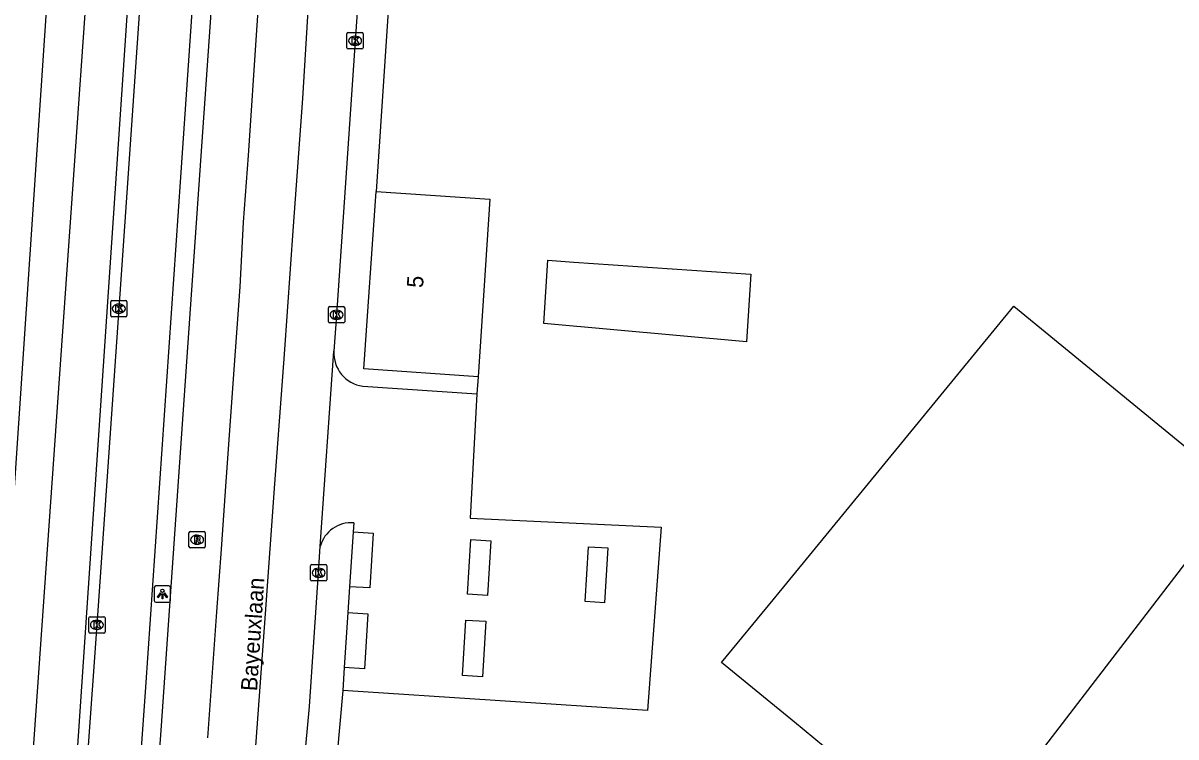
# Model space of a CAD drawing. Extents: x 160158 to 160921, y 381517 to 382041.
# Drawn here: x 160525.6 to 160596.6, y 381843.4 to 381887.4 of the extents above; entities that cross this region are included whole.
import ezdxf

# ---------------------------------------------------------------- set-up
doc = ezdxf.new("R2010")
doc.units = 0
for name, color, linetype in [('IMGEO_Berm_groen', 7, 'Continuous'), ('IMGEO_Hek', 7, 'Continuous'), ('IMGEO_Kolk', 7, 'Continuous'), ('IMGEO_Lichtpunt', 7, 'Continuous'), ('IMGEO_Openbare_ruimte_label', 7, 'Continuous'), ('IMGEO_Pand', 7, 'Continuous'), ('IMGEO_Pand_nummerreeks', 7, 'Continuous'), ('IMGEO_Rijbaan_lokaal_open', 7, 'Continuous'), ('IMGEO_Rijbaan_regionaal_gesloten', 7, 'Continuous'), ('IMGEO_Rioolput', 7, 'Continuous'), ('IMGEO_Voetpad_open', 7, 'Continuous')]:
    doc.layers.add(name, color=color, linetype=linetype)

msp = doc.modelspace()

# ---------------------------------------------------------------- linework, layer by layer
at = {"layer": 'IMGEO_Berm_groen'}
for points in [[(160528.389, 381833.774), (160534.614, 381926.093), (160532.965, 381928.317)], [(160532.014, 381924.443), (160531.525, 381926.029), (160530.481, 381926.358), (160529.573, 381925.76), (160523.404, 381833.99)], [(160525.658, 381833.963), (160532.014, 381924.443)]]:
    msp.add_lwpolyline(points, dxfattribs=at)
at = {"layer": 'IMGEO_Hek'}
msp.add_lwpolyline([(160559.501, 381872.653), (160570.392, 381871.901), (160570.13, 381867.75), (160557.656, 381868.871), (160557.901, 381872.763), (160559.501, 381872.653)], dxfattribs=at)
at = {"layer": 'IMGEO_Kolk'}
for p, q in [((160545.55, 381885.848), (160545.55, 381886.7)), ((160545.625, 381886.774), (160546.477, 381886.774)), ((160546.038, 381886.554), (160546.063, 381886.554)), ((160546.551, 381886.7), (160546.551, 381885.848)), ((160546.477, 381885.774), (160545.625, 381885.774)), ((160546.061, 381885.994), (160546.036, 381885.994)), ((160531.017, 381869.361), (160531.017, 381870.213)), ((160531.092, 381870.287), (160531.944, 381870.287)), ((160531.505, 381870.067), (160531.53, 381870.067)), ((160532.018, 381870.213), (160532.018, 381869.361)), ((160544.486, 381869.913), (160545.338, 381869.913)), ((160531.944, 381869.287), (160531.092, 381869.287)), ((160531.528, 381869.507), (160531.503, 381869.507)), ((160544.411, 381868.987), (160544.411, 381869.839)), ((160544.899, 381869.693), (160544.924, 381869.693)), ((160545.412, 381869.839), (160545.412, 381868.987)), ((160545.338, 381868.913), (160544.486, 381868.913)), ((160544.922, 381869.133), (160544.897, 381869.133)), ((160543.312, 381853.109), (160543.312, 381853.961)), ((160543.387, 381854.035), (160544.239, 381854.035)), ((160543.8, 381853.815), (160543.825, 381853.815)), ((160544.313, 381853.961), (160544.313, 381853.109)), ((160544.239, 381853.035), (160543.387, 381853.035)), ((160543.823, 381853.255), (160543.798, 381853.255)), ((160529.67, 381849.901), (160529.67, 381850.753)), ((160529.745, 381850.827), (160530.597, 381850.827)), ((160530.671, 381850.753), (160530.671, 381849.901)), ((160530.181, 381850.047), (160530.156, 381850.047)), ((160530.158, 381850.607), (160530.183, 381850.607)), ((160530.597, 381849.827), (160529.745, 381849.827))]:
    msp.add_line(p, q, dxfattribs=at)
for points in [[(160545.55, 381885.848), (160545.55, 381886.7)], [(160545.625, 381886.774), (160546.477, 381886.774)], [(160545.871, 381886.474), (160545.994, 381886.474), (160545.994, 381886.323), (160546.124, 381886.474), (160546.288, 381886.474), (160546.142, 381886.323), (160546.295, 381886.074), (160546.143, 381886.074), (160546.058, 381886.238), (160545.994, 381886.171), (160545.994, 381886.074), (160545.871, 381886.074), (160545.871, 381886.474)], [(160546.551, 381886.7), (160546.551, 381885.848)], [(160546.477, 381885.774), (160545.625, 381885.774)], [(160531.017, 381869.361), (160531.017, 381870.213)], [(160531.092, 381870.287), (160531.944, 381870.287)], [(160531.338, 381869.987), (160531.461, 381869.987), (160531.461, 381869.836), (160531.591, 381869.987), (160531.755, 381869.987), (160531.609, 381869.836), (160531.762, 381869.587), (160531.61, 381869.587), (160531.525, 381869.751), (160531.461, 381869.684), (160531.461, 381869.587), (160531.338, 381869.587), (160531.338, 381869.987)], [(160532.018, 381870.213), (160532.018, 381869.361)], [(160544.486, 381869.913), (160545.338, 381869.913)], [(160531.944, 381869.287), (160531.092, 381869.287)], [(160544.411, 381868.987), (160544.411, 381869.839)], [(160544.732, 381869.613), (160544.855, 381869.613), (160544.855, 381869.462), (160544.985, 381869.613), (160545.149, 381869.613), (160545.003, 381869.462), (160545.156, 381869.213), (160545.004, 381869.213), (160544.919, 381869.377), (160544.855, 381869.31), (160544.855, 381869.213), (160544.732, 381869.213), (160544.732, 381869.613)], [(160545.412, 381869.839), (160545.412, 381868.987)], [(160545.338, 381868.913), (160544.486, 381868.913)], [(160543.312, 381853.109), (160543.312, 381853.961)], [(160543.387, 381854.035), (160544.239, 381854.035)], [(160543.633, 381853.735), (160543.756, 381853.735), (160543.756, 381853.584), (160543.886, 381853.735), (160544.05, 381853.735), (160543.904, 381853.584), (160544.057, 381853.335), (160543.905, 381853.335), (160543.82, 381853.499), (160543.756, 381853.432), (160543.756, 381853.335), (160543.633, 381853.335), (160543.633, 381853.735)], [(160544.313, 381853.961), (160544.313, 381853.109)], [(160544.239, 381853.035), (160543.387, 381853.035)], [(160529.67, 381849.901), (160529.67, 381850.753)], [(160529.745, 381850.827), (160530.597, 381850.827)], [(160530.671, 381850.753), (160530.671, 381849.901)], [(160529.991, 381850.527), (160530.114, 381850.527), (160530.114, 381850.376), (160530.244, 381850.527), (160530.408, 381850.527), (160530.262, 381850.376), (160530.415, 381850.127), (160530.263, 381850.127), (160530.178, 381850.291), (160530.114, 381850.224), (160530.114, 381850.127), (160529.991, 381850.127), (160529.991, 381850.527)], [(160530.597, 381849.827), (160529.745, 381849.827)]]:
    msp.add_lwpolyline(points, dxfattribs=at)
for centre, start, end in [((160545.627, 381886.698), 91.55205, 178.44795), ((160545.627, 381886.698), 91.55205, 178.44795), ((160546.475, 381886.698), 1.55205, 88.44795), ((160546.475, 381886.698), 1.55205, 88.44795), ((160545.627, 381885.85), 181.55205, 268.44795), ((160545.627, 381885.85), 181.55205, 268.44795), ((160546.475, 381885.85), 271.55205, 358.44795), ((160546.475, 381885.85), 271.55205, 358.44795), ((160531.094, 381870.211), 91.55205, 178.44795), ((160531.094, 381870.211), 91.55205, 178.44795), ((160531.942, 381870.211), 1.55205, 88.44795), ((160531.942, 381870.211), 1.55205, 88.44795), ((160544.488, 381869.837), 91.55205, 178.44795), ((160544.488, 381869.837), 91.55205, 178.44795), ((160545.336, 381869.837), 1.55205, 88.44795), ((160545.336, 381869.837), 1.55205, 88.44795), ((160531.094, 381869.363), 181.55205, 268.44795), ((160531.094, 381869.363), 181.55205, 268.44795), ((160531.942, 381869.363), 271.55205, 358.44795), ((160531.942, 381869.363), 271.55205, 358.44795), ((160544.488, 381868.989), 181.55205, 268.44795), ((160544.488, 381868.989), 181.55205, 268.44795), ((160545.336, 381868.989), 271.55205, 358.44795), ((160545.336, 381868.989), 271.55205, 358.44795), ((160543.389, 381853.959), 91.55205, 178.44795), ((160543.389, 381853.959), 91.55205, 178.44795), ((160544.237, 381853.959), 1.55205, 88.44795), ((160544.237, 381853.959), 1.55205, 88.44795), ((160543.389, 381853.111), 181.55205, 268.44795), ((160543.389, 381853.111), 181.55205, 268.44795), ((160544.237, 381853.111), 271.55205, 358.44795), ((160544.237, 381853.111), 271.55205, 358.44795), ((160529.747, 381850.751), 91.55205, 178.44795), ((160529.747, 381850.751), 91.55205, 178.44795), ((160530.595, 381850.751), 1.55205, 88.44795), ((160530.595, 381850.751), 1.55205, 88.44795), ((160529.747, 381849.903), 181.55205, 268.44795), ((160529.747, 381849.903), 181.55205, 268.44795), ((160530.595, 381849.903), 271.55205, 358.44795), ((160530.595, 381849.903), 271.55205, 358.44795)]:
    msp.add_arc(centre, 0.0765, start, end, dxfattribs=at)
for centre, major_axis, ratio, start_param, end_param in [((160546.037, 381886.274), (-0.387, 0.002), 0.722429, 4.712389, 7.853982), ((160546.062, 381886.274), (-0.39, 0.002), 0.717154, 1.570796, 4.712389), ((160531.504, 381869.787), (-0.387, 0.002), 0.722429, 4.712389, 7.853982), ((160531.529, 381869.787), (-0.39, 0.002), 0.717154, 1.570796, 4.712389), ((160544.898, 381869.413), (-0.387, 0.002), 0.722429, 4.712389, 7.853982), ((160544.923, 381869.413), (-0.39, 0.002), 0.717154, 1.570796, 4.712389), ((160543.799, 381853.535), (-0.387, 0.002), 0.722429, 4.712389, 7.853982), ((160543.824, 381853.535), (-0.39, 0.002), 0.717154, 1.570796, 4.712389), ((160530.157, 381850.327), (-0.387, 0.002), 0.722429, 4.712389, 7.853982), ((160530.182, 381850.327), (-0.39, 0.002), 0.717154, 1.570796, 4.712389)]:
    msp.add_ellipse(centre, major_axis=major_axis, ratio=ratio, start_param=start_param, end_param=end_param, dxfattribs=at)
at = {"layer": 'IMGEO_Lichtpunt'}
for p, q in [((160533.7, 381852.628), (160533.7, 381851.821)), ((160533.7, 381852.628), (160533.7, 381851.821)), ((160534.602, 381852.723), (160533.794, 381852.723)), ((160534.602, 381852.723), (160533.794, 381852.723)), ((160534.696, 381851.821), (160534.696, 381852.628)), ((160534.696, 381851.821), (160534.696, 381852.628)), ((160533.794, 381851.727), (160534.602, 381851.727)), ((160533.794, 381851.727), (160534.602, 381851.727))]:
    msp.add_line(p, q, dxfattribs=at)
for points in [[(160534.074, 381852.292), (160534.113, 381852.264), (160533.925, 381852.002), (160533.887, 381852.029), (160534.074, 381852.292)], [(160534.176, 381852.244), (160534.223, 381852.244), (160534.223, 381851.922), (160534.176, 381851.922), (160534.176, 381852.244)], [(160534.286, 381852.264), (160534.324, 381852.291), (160534.511, 381852.029), (160534.472, 381852.001), (160534.286, 381852.264)]]:
    msp.add_lwpolyline(points, dxfattribs=at)
msp.add_circle((160534.199, 381852.426), 0.0994, dxfattribs=at)
for centre, start, end in [((160533.794, 381852.628), 90, 180), ((160533.794, 381852.628), 90, 180), ((160534.602, 381852.628), 0, 90), ((160534.602, 381852.628), 0, 90), ((160533.794, 381851.821), 180, 270), ((160533.794, 381851.821), 180, 270), ((160534.602, 381851.821), 270, 0), ((160534.602, 381851.821), 270, 360)]:
    msp.add_arc(centre, 0.0946, start, end, dxfattribs=at)
at = {"layer": 'IMGEO_Pand'}
for points in [[(160553.622, 381865.602), (160546.6, 381866.081), (160547.348, 381876.999)], [(160547.348, 381876.999), (160554.338, 381876.52), (160553.622, 381865.602)], [(160578.657, 381830.957), (160572.943, 381835.644), (160577.258, 381840.904), (160573.076, 381844.333), (160568.593, 381848.01), (160571.764, 381851.877), (160586.581, 381869.944), (160597.132, 381861.291), (160600.911, 381865.899), (160603.363, 381863.888), (160601.281, 381859.829), (160601.388, 381859.766)], [(160588.491, 381842.842), (160601.155, 381859.363)]]:
    msp.add_lwpolyline(points, dxfattribs=at)
at = {"layer": 'IMGEO_Rijbaan_lokaal_open'}
for points in [[(160546.53, 381865.021), (160553.542, 381864.543)], [(160553.542, 381864.543), (160553.133, 381856.895), (160564.892, 381856.332), (160564.04, 381845.051), (160545.293, 381846.293)], [(160545.974, 381856.606), (160545.937, 381856.045)], [(160545.937, 381856.045), (160547.17, 381855.982), (160546.961, 381852.599), (160545.712, 381852.677)], [(160554.194, 381852.139), (160552.973, 381852.214), (160553.182, 381855.587), (160554.403, 381855.511), (160554.194, 381852.139)], [(160560.407, 381855.137), (160561.608, 381855.063), (160561.399, 381851.686), (160560.198, 381851.76), (160560.407, 381855.137)], [(160545.712, 381852.677), (160545.61, 381851.094)], [(160545.61, 381851.094), (160546.834, 381851.017), (160546.624, 381847.626), (160545.386, 381847.703)], [(160554.098, 381850.552), (160553.886, 381847.138), (160552.651, 381847.214), (160552.863, 381850.629), (160554.098, 381850.552)], [(160545.386, 381847.703), (160545.293, 381846.293)]]:
    msp.add_lwpolyline(points, dxfattribs=at)
for centre, radius, start, end in [((160546.788, 381867.045), 2.041, 176.35684, 262.75012), ((160545.802, 381854.662), 1.952, 84.94714, 165.54257)]:
    msp.add_arc(centre, radius, start, end, dxfattribs=at)
at = {"layer": 'IMGEO_Rijbaan_regionaal_gesloten'}
for points in [[(160536.997, 381843.386), (160537.55, 381851.139), (160537.824, 381854.982), (160538.123, 381859.162), (160538.695, 381867.18), (160538.978, 381871.14), (160539.18, 381875.105), (160539.487, 381879.212), (160540.016, 381886.927), (160540.303, 381891.107), (160540.842, 381898.95), (160541.209, 381902.905), (160541.718, 381907.095), (160542.405, 381911.065), (160543.34, 381915.424), (160544.242, 381919.205), (160545.256, 381923.181), (160548.198, 381934.717)], [(160550.864, 381933.395), (160546.378, 381915.31), (160545.363, 381910.49), (160544.695, 381906.619), (160543.942, 381898.777), (160543.305, 381890.839), (160542.819, 381882.725), (160542.25, 381874.861), (160541.681, 381866.997), (160541.102, 381859.002), (160540.524, 381851.007), (160539.955, 381843.146), (160539.359, 381834.905), (160538.673, 381827.033), (160537.978, 381819.053), (160537.291, 381811.172), (160536.596, 381803.188), (160535.72, 381795.222), (160534.845, 381787.255), (160534.361, 381783.239), (160534.195, 381779.861)], [(160534.257, 381910.641), (160533, 381891.221), (160531.52, 381869.788), (160530.173, 381850.327), (160528.774, 381830.898), (160527.114, 381812.495), (160526.59, 381807.082), (160525.11, 381791.078), (160524.523, 381784.877), (160523.992, 381779.798)], [(160528.001, 381786.763), (160532.157, 381832.058), (160533.178, 381846.489), (160535.336, 381877.881), (160537.367, 381907.526)], [(160538.181, 381902.406), (160536.45, 381877.717), (160534.083, 381843.54), (160533.226, 381832.551), (160532.528, 381824.512), (160529.545, 381792.616), (160529.18, 381786.609), (160528.742, 381777.62)], [(160547.058, 381900.488), (160546.839, 381897.536), (160546.698, 381895.44), (160546.05, 381886.274), (160544.911, 381869.413), (160544.751, 381867.175)], [(160543.912, 381855.149), (160544.751, 381867.175)], [(160542.442, 381836.849), (160542.666, 381839.099), (160543.244, 381845.316), (160543.811, 381853.535), (160543.912, 381855.149)]]:
    msp.add_lwpolyline(points, dxfattribs=at)
at = {"layer": 'IMGEO_Rioolput'}
for p, q in [((160535.834, 381855.144), (160535.834, 381855.996)), ((160535.909, 381856.07), (160536.761, 381856.07)), ((160536.322, 381855.85), (160536.347, 381855.85)), ((160536.835, 381855.996), (160536.835, 381855.144)), ((160536.761, 381855.07), (160535.909, 381855.07)), ((160536.345, 381855.29), (160536.32, 381855.29))]:
    msp.add_line(p, q, dxfattribs=at)
for points in [[(160535.834, 381855.144), (160535.834, 381855.996)], [(160535.909, 381856.07), (160536.761, 381856.07)], [(160536.423, 381855.768), (160536.171, 381855.77), (160536.171, 381855.37)], [(160536.349, 381855.689), (160536.295, 381855.689), (160536.295, 381855.608)], [(160536.835, 381855.996), (160536.835, 381855.144)], [(160536.761, 381855.07), (160535.909, 381855.07)], [(160536.171, 381855.37), (160536.295, 381855.37), (160536.295, 381855.532), (160536.306, 381855.532)], [(160536.295, 381855.608), (160536.347, 381855.608)], [(160536.353, 381855.503), (160536.424, 381855.37), (160536.564, 381855.37), (160536.499, 381855.496)]]:
    msp.add_lwpolyline(points, dxfattribs=at)
for centre, radius, start, end in [((160535.911, 381855.994), 0.0765, 91.55205, 178.44795), ((160535.911, 381855.994), 0.0765, 91.55205, 178.44795), ((160536.355, 381855.593), 0.0964, 77.00612, 93.18647), ((160536.369, 381855.65), 0.0378, 276.66336, 79.67722), ((160536.422, 381855.658), 0.109, 350.36119, 89.41601), ((160536.759, 381855.994), 0.0765, 1.55205, 88.44795), ((160536.759, 381855.994), 0.0765, 1.55205, 88.44795), ((160535.911, 381855.146), 0.0765, 181.55205, 268.44795), ((160535.911, 381855.146), 0.0765, 181.55205, 268.44795), ((160536.305, 381855.479), 0.0533, 26.02933, 88.69889), ((160536.331, 381855.797), 0.19, 274.7715, 282.96867), ((160536.42, 381855.658), 0.112, 277.58423, 350.98172), ((160536.404, 381855.443), 0.108, 29.51342, 73.79051), ((160536.759, 381855.146), 0.0765, 271.55205, 358.44795), ((160536.759, 381855.146), 0.0765, 271.55205, 358.44795)]:
    msp.add_arc(centre, radius, start, end, dxfattribs=at)
for centre, major_axis, ratio, start_param, end_param in [((160536.321, 381855.57), (-0.387, 0.002), 0.722429, 4.712389, 7.853982), ((160536.346, 381855.57), (-0.39, 0.002), 0.717154, 1.570796, 4.712389)]:
    msp.add_ellipse(centre, major_axis=major_axis, ratio=ratio, start_param=start_param, end_param=end_param, dxfattribs=at)
at = {"layer": 'IMGEO_Voetpad_open'}
for points in [[(160548.952, 381901.076), (160547.348, 381876.999)], [(160553.622, 381865.602), (160553.542, 381864.543)], [(160545.937, 381856.045), (160545.712, 381852.677)], [(160545.61, 381851.094), (160545.386, 381847.703)], [(160545.293, 381846.293), (160544.758, 381840.359), (160544.573, 381837.621), (160543.631, 381836.564)]]:
    msp.add_lwpolyline(points, dxfattribs=at)

# ---------------------------------------------------------------- texts
at = {"layer": 'IMGEO_Openbare_ruimte_label'}
msp.add_text('Bayeuxlaan', height=1, rotation=86.27357, dxfattribs=at).set_placement((160540.02, 381846.232))
at = {"layer": 'IMGEO_Pand_nummerreeks'}
msp.add_text('5', height=1, rotation=86.08075, dxfattribs=at).set_placement((160550.227, 381871.041))

doc.saveas('drawing.dxf')
